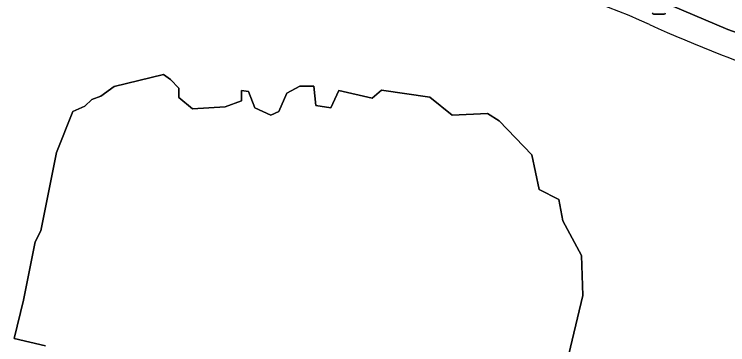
# Model space of a CAD drawing. Extents: x 157692 to 159674, y 381452 to 383291.
# Drawn here: x 157913.8 to 157967, y 382179.4 to 382204 of the extents above; entities that cross this region are included whole.
import ezdxf

# ---------------------------------------------------------------- set-up
doc = ezdxf.new("R2010")
doc.units = 0
for name, color, linetype in [('IMGEO_Erf', 7, 'Continuous'), ('IMGEO_Fietspad_gesloten', 7, 'Continuous'), ('IMGEO_Lichtmast', 7, 'Continuous'), ('IMGEO_Meer_plas_ven_vijver', 7, 'Continuous'), ('IMGEO_Voetpad_open', 7, 'Continuous')]:
    doc.layers.add(name, color=color, linetype=linetype)

msp = doc.modelspace()

# ---------------------------------------------------------------- linework, layer by layer
at = {"layer": 'IMGEO_Erf'}
msp.add_lwpolyline([(157916.123, 382179.287), (157913.8, 382179.838), (157914.482, 382182.706), (157915.37, 382187.06), (157915.787, 382187.872), (157916.955, 382193.719), (157918.17, 382196.785), (157919.068, 382197.177), (157919.586, 382197.692), (157920.248, 382197.929), (157921.258, 382198.643), (157924.942, 382199.556), (157925.45, 382199.174), (157926.083, 382198.537), (157926.083, 382197.822), (157927.096, 382196.988), (157929.538, 382197.137), (157930.759, 382197.584), (157930.759, 382198.358), (157931.265, 382198.269), (157931.742, 382197.048), (157932.933, 382196.511), (157933.529, 382196.78), (157934.125, 382198.15), (157935.107, 382198.686), (157936.15, 382198.686), (157936.299, 382197.226), (157937.401, 382197.048), (157937.997, 382198.358), (157940.498, 382197.792), (157941.183, 382198.388), (157944.787, 382197.852), (157946.455, 382196.511), (157949.106, 382196.631), (157949.97, 382196.095), (157952.412, 382193.563), (157952.948, 382190.972), (157954.408, 382190.227), (157954.705, 382188.619), (157956.105, 382186.028), (157956.195, 382183.049), (157953.186, 382170.346)], dxfattribs=at)
for centre, radius, start, end in [((157939.544, 382156.063), 51.934, 65.3862, 79.9369), ((158009.307, 382309.87), 116.955, 245.69835, 251.33027)]:
    msp.add_arc(centre, radius, start, end, dxfattribs=at)
at = {"layer": 'IMGEO_Fietspad_gesloten'}
msp.add_lwpolyline([(157961.093, 382205.434), (157967.02, 382202.918), (157972.482, 382200.955)], dxfattribs=at)
at = {"layer": 'IMGEO_Lichtmast'}
for p, q in [((157962.28, 382204.045), (157961.49, 382204.045)), ((157961.49, 382204.045), (157962.28, 382204.045))]:
    msp.add_line(p, q, dxfattribs=at)
for centre, start, end in [((157961.49, 382204.145), 180, 270), ((157961.49, 382204.145), 180, 270), ((157962.28, 382204.145), 270, 0), ((157962.28, 382204.145), 270, 0)]:
    msp.add_arc(centre, 0.1, start, end, dxfattribs=at)
at = {"layer": 'IMGEO_Meer_plas_ven_vijver'}
msp.add_lwpolyline([(157953.186, 382170.346), (157956.195, 382183.049), (157956.105, 382186.028), (157954.705, 382188.619), (157954.408, 382190.227), (157952.948, 382190.972), (157952.412, 382193.563), (157949.97, 382196.095), (157949.106, 382196.631), (157946.455, 382196.511), (157944.787, 382197.852), (157941.183, 382198.388), (157940.498, 382197.792), (157937.997, 382198.358), (157937.401, 382197.048), (157936.299, 382197.226), (157936.15, 382198.686), (157935.107, 382198.686), (157934.125, 382198.15), (157933.529, 382196.78), (157932.933, 382196.511), (157931.742, 382197.048), (157931.265, 382198.269), (157930.759, 382198.358), (157930.759, 382197.584), (157929.538, 382197.137), (157927.096, 382196.988), (157926.083, 382197.822), (157926.083, 382198.537), (157925.45, 382199.174), (157924.942, 382199.556), (157921.258, 382198.643), (157920.248, 382197.929), (157919.586, 382197.692), (157919.068, 382197.177), (157918.17, 382196.785), (157916.955, 382193.719), (157915.787, 382187.872), (157915.37, 382187.06), (157914.482, 382182.706), (157913.8, 382179.838), (157916.123, 382179.287)], dxfattribs=at)
at = {"layer": 'IMGEO_Voetpad_open'}
msp.add_lwpolyline([(157971.868, 382199.069), (157972.482, 382200.955), (157967.02, 382202.918), (157961.093, 382205.434)], dxfattribs=at)
for centre, radius, start, end in [((157939.544, 382156.063), 51.934, 65.3862, 79.9369), ((158009.307, 382309.87), 116.955, 245.69835, 251.33027)]:
    msp.add_arc(centre, radius, start, end, dxfattribs=at)

doc.saveas('drawing.dxf')
